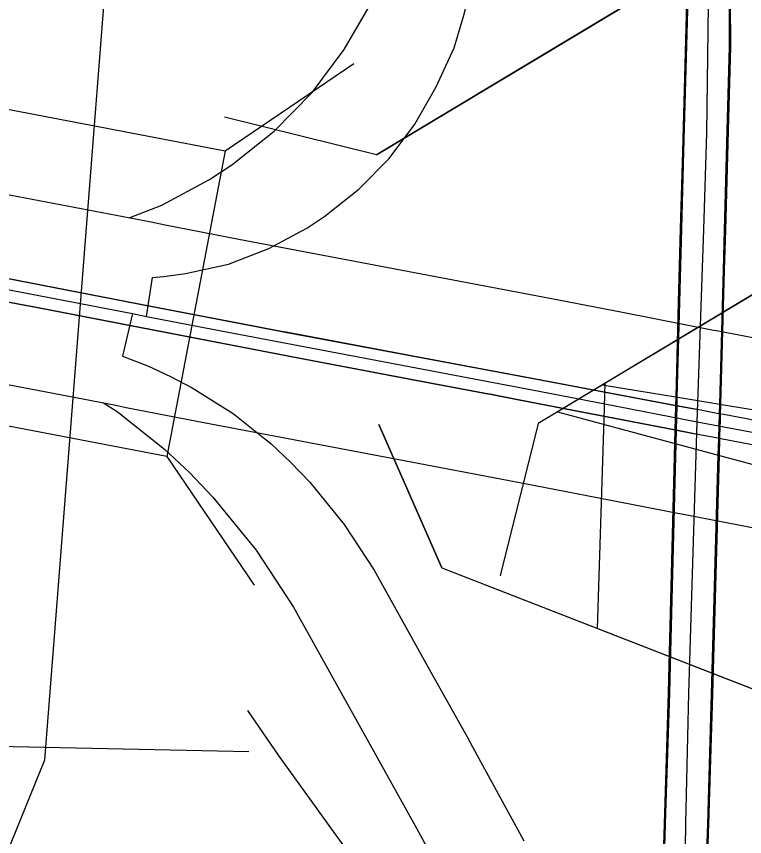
# Model space of a CAD drawing. Extents: x -157.2 to -99.3, y 12.2 to 46.2.
# Drawn here: x -147.1249 to -146.8908, y 33.1254 to 33.389 of the extents above; entities that cross this region are included whole.
import ezdxf

# ---------------------------------------------------------------- set-up
doc = ezdxf.new("R2010")
doc.units = 0
for name, color, linetype in [('tdCoCityStreetMinor', 7, 'Continuous'), ('tdCoDivCarto', 7, 'Continuous'), ('tdCoHydroRiver', 7, 'Continuous'), ('tdCoInt', 7, 'Continuous'), ('tdCoIntCL', 7, 'Continuous'), ('tdCoIntRamp', 7, 'Continuous'), ('tdCoIntRte', 7, 'Continuous'), ('tdCoPriCL', 7, 'Continuous'), ('tdCoPriDiv', 7, 'Continuous'), ('tdCoStrucDivPri', 7, 'Continuous'), ('tdCoStrucNonDivPri', 7, 'Continuous'), ('tdCoStrucPriMaintName', 7, 'Continuous'), ('tdCoStrucSec', 7, 'Continuous')]:
    doc.layers.add(name, color=color, linetype=linetype)

msp = doc.modelspace()

# ---------------------------------------------------------------- linework, layer by layer
at = {"layer": 'tdCoCityStreetMinor'}
msp.add_lwpolyline([(-146.94103, 32.89682), (-146.94079, 32.94614), (-146.94202, 32.96044), (-146.94449, 32.97203), (-146.94892, 32.98559), (-146.95756, 33.00878), (-146.9652, 33.02456), (-146.98592, 33.06451), (-147.01773, 33.11975), (-147.04066, 33.15156), (-147.05053, 33.16586)], dxfattribs=at)
at = {"layer": 'tdCoDivCarto'}
for points in [[(-146.92478, 33.61507), (-146.9204, 33.58441), (-146.91596, 33.55161), (-146.91325, 33.52818), (-146.91054, 33.49538), (-146.90881, 33.45888), (-146.90832, 33.4214), (-146.91042, 33.34554), (-146.91111, 33.32068)], [(-146.92478, 33.61507), (-146.9204, 33.58441), (-146.91596, 33.55161), (-146.91325, 33.52818), (-146.91054, 33.49538), (-146.90881, 33.45888), (-146.90832, 33.4214), (-146.91042, 33.34554), (-146.91111, 33.32068)], [(-146.89687, 33.32029), (-146.89588, 33.35611), (-146.89525, 33.37923), (-146.89542, 33.40918)], [(-146.89687, 33.32029), (-146.89588, 33.35611), (-146.89525, 33.37923), (-146.89542, 33.40918)], [(-146.91111, 33.32068), (-146.91177, 33.29711), (-146.91254, 33.26658), (-146.91261, 33.26382), (-146.91281, 33.2561), (-146.91292, 33.25173), (-146.91473, 33.18047), (-146.915, 33.17152)], [(-146.91111, 33.32068), (-146.91177, 33.29711), (-146.91254, 33.26658), (-146.91261, 33.26382), (-146.91281, 33.2561), (-146.91292, 33.25173), (-146.91473, 33.18047), (-146.915, 33.17152)], [(-146.8986, 33.25842), (-146.89852, 33.26117), (-146.89844, 33.26427), (-146.89722, 33.30747), (-146.89687, 33.32029)], [(-146.8986, 33.25842), (-146.89852, 33.26117), (-146.89844, 33.26427), (-146.89722, 33.30747), (-146.89687, 33.32029)], [(-147.08155, 33.29576), (-147.18582, 33.316)], [(-147.08155, 33.29576), (-147.18582, 33.316)], [(-147.18703, 33.30903), (-147.14779, 33.30102), (-147.11723, 33.29525), (-147.08795, 33.2896)], [(-147.18703, 33.30903), (-147.14779, 33.30102), (-147.11723, 33.29525), (-147.08795, 33.2896)], [(-147.03768, 33.28733), (-147.03972, 33.28771), (-147.05139, 33.2899), (-147.08155, 33.29576)], [(-147.03768, 33.28733), (-147.03972, 33.28771), (-147.05139, 33.2899), (-147.08155, 33.29576)], [(-147.08795, 33.2896), (-147.03407, 33.27922), (-146.9963, 33.27208), (-146.97294, 33.26767), (-146.97264, 33.26762)], [(-147.08795, 33.2896), (-147.03407, 33.27922), (-146.9963, 33.27208), (-146.97294, 33.26767), (-146.97264, 33.26762)], [(-146.90601, 33.26258), (-146.91261, 33.26382), (-146.95788, 33.27233), (-146.99568, 33.27943), (-147.03768, 33.28733)], [(-146.90601, 33.26258), (-146.91261, 33.26382), (-146.95788, 33.27233), (-146.99568, 33.27943), (-147.03768, 33.28733)], [(-146.97264, 33.26762), (-146.97006, 33.26712), (-146.95968, 33.26512), (-146.91281, 33.2561), (-146.90637, 33.25485)], [(-146.97264, 33.26762), (-146.97006, 33.26712), (-146.95968, 33.26512), (-146.91281, 33.2561), (-146.90637, 33.25485)], [(-146.87397, 33.25656), (-146.89747, 33.26098), (-146.89852, 33.26117), (-146.90601, 33.26258)], [(-146.87397, 33.25656), (-146.89747, 33.26098), (-146.89852, 33.26117), (-146.90601, 33.26258)], [(-146.90107, 33.17111), (-146.8989, 33.24795), (-146.89874, 33.25339), (-146.89863, 33.25742), (-146.8986, 33.25842)], [(-146.90107, 33.17111), (-146.8989, 33.24795), (-146.89874, 33.25339), (-146.89863, 33.25742), (-146.8986, 33.25842)], [(-146.90637, 33.25485), (-146.90635, 33.25485)], [(-146.90637, 33.25485), (-146.90635, 33.25485)], [(-146.90635, 33.25485), (-146.90411, 33.25442), (-146.89874, 33.25339), (-146.8984, 33.25332), (-146.87317, 33.24849)], [(-146.90635, 33.25485), (-146.90411, 33.25442), (-146.89874, 33.25339), (-146.8984, 33.25332), (-146.87317, 33.24849)], [(-146.915, 33.17152), (-146.91619, 33.13285), (-146.91843, 33.06012), (-146.91937, 33.03071)], [(-146.915, 33.17152), (-146.91619, 33.13285), (-146.91843, 33.06012), (-146.91937, 33.03071)], [(-146.90228, 33.12934), (-146.90116, 33.16764), (-146.90107, 33.17111)], [(-146.90228, 33.12934), (-146.90116, 33.16764), (-146.90107, 33.17111)], [(-146.90636, 32.98002), (-146.90634, 32.98047), (-146.90338, 33.09144), (-146.90236, 33.1266), (-146.90228, 33.12934)], [(-146.90636, 32.98002), (-146.90634, 32.98047), (-146.90338, 33.09144), (-146.90236, 33.1266), (-146.90228, 33.12934)]]:
    msp.add_lwpolyline(points, dxfattribs=at)
at = {"layer": 'tdCoHydroRiver'}
msp.add_lwpolyline([(-147.75894, 31.97345), (-147.53137, 32.30517), (-147.38513, 32.51966), (-147.24707, 32.77234), (-147.1815, 32.93592), (-147.13991, 33.09085), (-147.1158, 33.15003), (-147.08223, 33.57846), (-147.06314, 33.72154), (-147.06034, 33.80357), (-147.06669, 33.89539), (-147.08805, 34.05564)], dxfattribs=at)
at = {"layer": 'tdCoInt'}
for points in [[(-147.34931, 33.37369), (-147.12887, 33.33195), (-147.08163, 33.32292), (-147.07707, 33.32195), (-147.05339, 33.31735), (-146.99075, 33.30551), (-146.95346, 33.2984), (-146.93005, 33.2939), (-146.90024, 33.28805)], [(-147.36047, 33.31474), (-147.14008, 33.273), (-147.09352, 33.26411), (-147.08905, 33.26316), (-147.06468, 33.25843), (-147.00194, 33.24656), (-146.96475, 33.23947), (-146.94149, 33.235), (-146.91178, 33.22917)], [(-146.93809, 33.19221), (-146.93599, 33.25958), (-146.93561, 33.27105)]]:
    msp.add_lwpolyline(points, dxfattribs=at)
at = {"layer": 'tdCoIntCL'}
for points in [[(-146.90293, 33.35156), (-146.90218, 33.40915), (-146.90218, 33.43801), (-146.90393, 33.476), (-146.91052, 33.52664), (-146.91207, 33.54153)], [(-147.08306, 33.29255), (-147.0811, 33.30505), (-147.07756, 33.30534), (-147.07053, 33.30629), (-147.05668, 33.30936), (-147.04374, 33.31439), (-147.03613, 33.31847), (-147.0315, 33.32095), (-147.0257, 33.32477), (-147.01483, 33.33342), (-147.00509, 33.34332), (-146.9968, 33.35438), (-146.98991, 33.36629), (-146.98422, 33.37883), (-146.98101, 33.38973), (-146.96672, 33.44935), (-146.96605, 33.45214), (-146.95472, 33.49639), (-146.95216, 33.50109)], [(-146.90396, 33.32047), (-146.90293, 33.35156)], [(-146.90601, 33.25861), (-146.90396, 33.32047)], [(-147.1869, 33.3124), (-147.13448, 33.30247), (-147.08757, 33.29352)], [(-147.08757, 33.29352), (-147.09077, 33.27973), (-147.08241, 33.2765), (-147.07532, 33.27325), (-147.06841, 33.26963), (-147.05523, 33.26131), (-147.04557, 33.25367), (-147.04526, 33.25343), (-147.043, 33.25164), (-147.03663, 33.24561), (-147.03058, 33.23926), (-147.01949, 33.22567), (-147.00984, 33.21101), (-146.99163, 33.17825), (-146.98004, 33.15741), (-146.97824, 33.15417), (-146.96178, 33.12403)], [(-147.08757, 33.29352), (-147.08306, 33.29255)], [(-147.08306, 33.29255), (-147.05904, 33.28789), (-146.99635, 33.27604)], [(-146.99635, 33.27604), (-146.9591, 33.26894)], [(-146.9591, 33.26894), (-146.93577, 33.26445), (-146.90601, 33.25861)], [(-146.90873, 33.17132), (-146.90601, 33.25861)], [(-146.90974, 33.12954), (-146.90873, 33.17132)], [(-146.91208, 33.03046), (-146.91038, 33.0831), (-146.90974, 33.12954)]]:
    msp.add_lwpolyline(points, dxfattribs=at)
at = {"layer": 'tdCoIntRamp'}
for points in [[(-147.08864, 33.32426), (-147.07818, 33.32834), (-147.06287, 33.33654), (-147.05562, 33.34131), (-147.04204, 33.35213), (-147.02986, 33.36449), (-147.0195, 33.37832), (-147.01089, 33.39321), (-147.00377, 33.40888), (-146.99977, 33.42251), (-146.98106, 33.50053), (-146.9669, 33.55584), (-146.96369, 33.56171)], [(-146.81242, 33.27144), (-146.814, 33.26981), (-146.81762, 33.26679), (-146.82154, 33.26415), (-146.82572, 33.26195), (-146.8301, 33.26019), (-146.83428, 33.25891), (-146.83856, 33.25801), (-146.8429, 33.25749), (-146.84727, 33.25736), (-146.85164, 33.25762), (-146.85596, 33.25827), (-146.88568, 33.26212), (-146.89688, 33.26395), (-146.89688, 33.26395), (-146.89881, 33.26427), (-146.91292, 33.26658), (-146.92479, 33.26853), (-146.93655, 33.27048)], [(-147.09693, 33.26476), (-147.09253, 33.26199), (-147.07725, 33.2499), (-147.06929, 33.24236), (-147.06172, 33.23442), (-147.04786, 33.21743), (-147.0358, 33.19911), (-146.99629, 33.12806), (-146.97572, 33.09038), (-146.9653, 33.06981), (-146.95915, 33.05511), (-146.95488, 33.04336), (-146.95033, 33.02973), (-146.94499, 33.01023), (-146.94325, 33.00365)], [(-146.95091, 33.26186), (-146.89846, 33.24773), (-146.89564, 33.24697), (-146.87649, 33.24181), (-146.83801, 33.23155), (-146.83375, 33.23029), (-146.82965, 33.2286), (-146.82574, 33.22651), (-146.82269, 33.22445)]]:
    msp.add_lwpolyline(points, dxfattribs=at)
at = {"layer": 'tdCoIntRte'}
for points in [[(-146.90145, 33.17111), (-146.89928, 33.24795), (-146.89912, 33.25339), (-146.89901, 33.25742), (-146.8989, 33.26117), (-146.89882, 33.26427), (-146.8976, 33.30747), (-146.89724, 33.32029), (-146.89626, 33.35611), (-146.89562, 33.37923), (-146.89579, 33.40918), (-146.89587, 33.42263), (-146.89661, 33.45247), (-146.89834, 33.47641), (-146.89858, 33.47985), (-146.90105, 33.50722), (-146.90376, 33.53262), (-146.90529, 33.54257), (-146.90722, 33.55506), (-146.91067, 33.57923), (-146.9156, 33.60611)], [(-146.92078, 33.58441), (-146.91634, 33.55161), (-146.91363, 33.52818), (-146.91091, 33.49538), (-146.90919, 33.45888), (-146.90869, 33.4214), (-146.9108, 33.34554), (-146.91149, 33.32068), (-146.91215, 33.29711), (-146.91292, 33.26658), (-146.91299, 33.26382)], [(-146.92078, 33.58441), (-146.91634, 33.55161), (-146.91363, 33.52818), (-146.91091, 33.49538), (-146.90919, 33.45888), (-146.90869, 33.4214), (-146.9108, 33.34554), (-146.91149, 33.32068), (-146.91215, 33.29711), (-146.91292, 33.26658), (-146.91299, 33.26382)], [(-146.90376, 33.09144), (-146.90274, 33.1266), (-146.90266, 33.12934), (-146.90154, 33.16764), (-146.90145, 33.17111), (-146.89928, 33.24795), (-146.89912, 33.25339), (-146.89901, 33.25742), (-146.8989, 33.26117), (-146.89882, 33.26427), (-146.8976, 33.30747), (-146.89724, 33.32029), (-146.89626, 33.35611), (-146.89562, 33.37923), (-146.89579, 33.40918)], [(-146.91299, 33.26382), (-146.95826, 33.27233), (-146.99606, 33.27943), (-147.03846, 33.2874), (-147.0401, 33.28771), (-147.05177, 33.2899), (-147.08242, 33.29585), (-147.1862, 33.316), (-147.18622, 33.316)], [(-146.91299, 33.26382), (-146.95826, 33.27233), (-146.99606, 33.27943), (-147.03806, 33.28733), (-147.0401, 33.28771), (-147.05177, 33.2899), (-147.08193, 33.29576), (-147.1862, 33.316), (-147.18622, 33.316)], [(-147.18741, 33.30903), (-147.14817, 33.30102), (-147.1176, 33.29525), (-147.08832, 33.2896), (-147.03445, 33.27922), (-146.99668, 33.27208), (-146.97332, 33.26767), (-146.97302, 33.26762), (-146.97044, 33.26712), (-146.96006, 33.26512), (-146.91319, 33.2561)], [(-147.18741, 33.30903), (-147.14817, 33.30102), (-147.1176, 33.29525), (-147.08832, 33.2896), (-147.03445, 33.27922), (-146.99668, 33.27208), (-146.97332, 33.26767), (-146.97302, 33.26762), (-146.97044, 33.26712), (-146.96006, 33.26512), (-146.91319, 33.2561)], [(-146.91299, 33.26382), (-146.91319, 33.2561)], [(-146.91299, 33.26382), (-146.91319, 33.2561)], [(-146.90639, 33.26258), (-146.91299, 33.26382)], [(-146.90639, 33.26258), (-146.91299, 33.26382)], [(-146.91319, 33.2561), (-146.9133, 33.25173), (-146.91511, 33.18047), (-146.91538, 33.17152), (-146.91657, 33.13285), (-146.91881, 33.06012), (-146.91975, 33.03071), (-146.92275, 32.93682), (-146.92444, 32.87542), (-146.9262, 32.81105), (-146.92892, 32.72104)], [(-146.91319, 33.2561), (-146.9133, 33.25173), (-146.91511, 33.18047), (-146.91538, 33.17152), (-146.91657, 33.13285), (-146.91881, 33.06012), (-146.91975, 33.03071), (-146.92275, 32.93682), (-146.92444, 32.87542), (-146.9262, 32.81105), (-146.92892, 32.72104)], [(-146.91319, 33.2561), (-146.90675, 33.25485)], [(-146.91319, 33.2561), (-146.90675, 33.25485)], [(-146.91412, 32.74003), (-146.91165, 32.82627), (-146.91071, 32.85918), (-146.91067, 32.86062), (-146.9082, 32.94742), (-146.90816, 32.94832), (-146.90674, 32.98002), (-146.90672, 32.98047), (-146.90376, 33.09144), (-146.90274, 33.1266), (-146.90266, 33.12934), (-146.90154, 33.16764), (-146.90145, 33.17111)]]:
    msp.add_lwpolyline(points, dxfattribs=at)
at = {"layer": 'tdCoPriCL'}
msp.add_lwpolyline([(-146.90601, 33.25861), (-146.84895, 33.24796), (-146.83709, 33.24566), (-146.74341, 33.2275), (-146.73721, 33.22631), (-146.71383, 33.22182), (-146.70584, 33.22029)], dxfattribs=at)
at = {"layer": 'tdCoPriDiv'}
for points in [[(-146.90037, 33.28808), (-146.85438, 33.27928), (-146.84362, 33.27748), (-146.73773, 33.25696), (-146.67272, 33.24448), (-146.61232, 33.23288), (-146.50617, 33.21307), (-146.47798, 33.20769), (-146.30104, 33.17312), (-145.96406, 33.10843), (-145.90252, 33.09694), (-145.83763, 33.08483), (-145.81365, 33.08099)], [(-146.91165, 33.22915), (-146.86496, 33.22021), (-146.85427, 33.21843), (-146.74909, 33.19805), (-146.71949, 33.19236), (-146.68403, 33.18556), (-146.62348, 33.17393), (-146.51729, 33.15411), (-146.48935, 33.14878), (-146.31245, 33.11422), (-145.97522, 33.04947), (-145.88876, 33.03334), (-145.84782, 33.0257), (-145.81748, 33.02089), (-145.80648, 33.01921)]]:
    msp.add_lwpolyline(points, dxfattribs=at)
at = {"layer": 'tdCoStrucDivPri'}
for points in [[(-146.80687, 33.50755), (-146.81906, 33.45863), (-147.00909, 33.34443), (-147.05799, 33.35663)], [(-146.71825, 33.36009), (-146.76717, 33.37228), (-146.9572, 33.25808), (-146.9572, 33.25808), (-146.96937, 33.20917)], [(-147.0084, 33.25784), (-146.98813, 33.21169), (-146.78153, 33.13126), (-146.73538, 33.15154)]]:
    msp.add_lwpolyline(points, dxfattribs=at)
at = {"layer": 'tdCoStrucNonDivPri'}
for p, q in [((-147.05775, 33.34571), (-147.01638, 33.37379)), ((-147.07657, 33.2475), (-147.04849, 33.20612))]:
    msp.add_line(p, q, dxfattribs=at)
msp.add_lwpolyline([(-147.27549, 33.38742), (-147.05775, 33.34571), (-147.07657, 33.2475), (-147.29431, 33.28921)], close=True, dxfattribs=at)
at = {"layer": 'tdCoStrucPriMaintName'}
msp.add_line((-147.35449, 33.15891), (-147.0502, 33.15272), dxfattribs=at)
at = {"layer": 'tdCoStrucSec'}
for p, q in [((-147.00909, 33.34443), (-146.81906, 33.45863)), ((-146.76717, 33.37228), (-146.9572, 33.25808)), ((-147.00909, 33.34443), (-147.05799, 33.35663)), ((-146.98813, 33.21169), (-147.0084, 33.25784)), ((-146.9572, 33.25808), (-146.96937, 33.20917)), ((-146.9572, 33.25808), (-146.9572, 33.25808)), ((-146.98813, 33.21169), (-146.78153, 33.13126))]:
    msp.add_line(p, q, dxfattribs=at)

doc.saveas('drawing.dxf')
